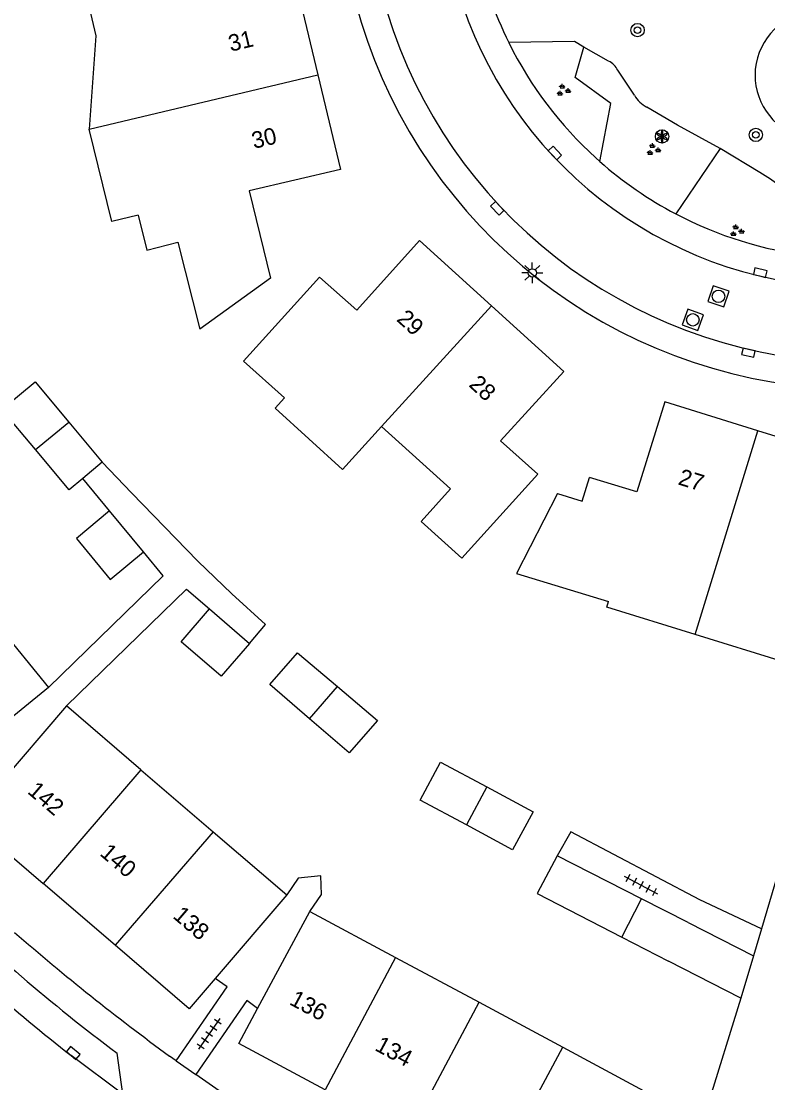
# Model space of a CAD drawing. Extents: x 137999 to 141000, y 397500 to 400501.
# Drawn here: x 138652.2 to 138697.1, y 400111.2 to 400175 of the extents above; entities that cross this region are included whole.
import ezdxf

# ---------------------------------------------------------------- set-up
doc = ezdxf.new("R2010")
doc.units = 0
for name, color, linetype in [('gg-afsc-erfafscheiding', 7, 'Continuous'), ('gg-afsc-muur', 7, 'Continuous'), ('gg-anno-huisnummerreeks BGT', 7, 'Continuous'), ('gg-bbg-bijgebouw', 7, 'Continuous'), ('gg-bbg-gedigitaliseerde bebouwing', 7, 'Continuous'), ('gg-bbg-gedigitaliseerde bijgebouw', 7, 'Continuous'), ('gg-bbg-hoofdgebouw', 7, 'Continuous'), ('gg-bbg-tussenscheiding', 7, 'Continuous'), ('gg-knt-bovenkant onderkant talud', 7, 'Continuous'), ('gg-knt-verharding', 7, 'Continuous'), ('gg-knt-verharding nz', 7, 'Continuous'), ('gt-grn-groengrens', 7, 'Continuous'), ('gt-grn-vlakafsluiter', 7, 'Continuous'), ('gt-grn-weggrens', 7, 'Continuous'), ('gt-symb-boom', 7, 'Continuous'), ('gt-symb-groenvak', 7, 'Continuous'), ('gt-symb-kolk', 7, 'Continuous'), ('gt-symb-lichtmast', 7, 'Continuous'), ('gt-symb-rioolschacht', 7, 'Continuous'), ('gt-symb-solitaire heester', 7, 'Continuous'), ('gt-symb-tegel verharding', 7, 'Continuous')]:
    doc.layers.add(name, color=color, linetype=linetype)

# ---------------------------------------------------------------- blocks, each defined once
blk = doc.blocks.new('gt0-KOLK')
at = {"layer": 'gt-symb-kolk'}
blk.add_lwpolyline([(0, 0), (0.375, 0), (0.375, 0.4), (-0.375, 0.4), (-0.375, 0), (0, 0)], dxfattribs=at)
blk = doc.blocks.new('gt0-GRVAK')
at = {"layer": 'gt-symb-groenvak'}
for p, q in [((-0.11, 0.189), (-0.228, 0.24)), ((-0.182, 0.153), (0.088, 0.153)), ((-0.091, 0.211), (-0.156, 0.322)), ((-0.047, 0.214), (-0.047, 0.393)), ((-0.004, 0.211), (0.061, 0.322)), ((0.015, 0.189), (0.133, 0.24)), ((0.262, -0.052), (0.197, 0.059)), ((0.305, -0.049), (0.305, 0.13)), ((0.349, -0.052), (0.414, 0.059)), ((-0.245, -0.228), (-0.363, -0.177)), ((-0.318, -0.264), (-0.047, -0.264)), ((-0.226, -0.206), (-0.291, -0.095)), ((-0.183, -0.203), (-0.183, -0.024)), ((-0.139, -0.206), (-0.074, -0.095)), ((-0.12, -0.228), (-0.002, -0.177)), ((0.243, -0.074), (0.125, -0.023)), ((0.17, -0.11), (0.441, -0.11)), ((0.368, -0.074), (0.486, -0.023))]:
    blk.add_line(p, q, dxfattribs=at)
blk = doc.blocks.new('gt0-BOOM')
at = {"layer": 'gt-symb-boom'}
for radius in [0.4, 0.2]:
    blk.add_circle((0, 0), radius, dxfattribs=at)
blk = doc.blocks.new('gt0-RS')
at = {"layer": 'gt-symb-rioolschacht'}
blk.add_lwpolyline([(-0.5, -0.5), (0.5, -0.5), (0.5, 0.5), (-0.5, 0.5)], close=True, dxfattribs=at)
blk.add_circle((0, 0), 0.375, dxfattribs=at)
blk = doc.blocks.new('gt0-LMAST')
at = {"layer": 'gt-symb-lichtmast'}
for p, q in [((-0.182, 0.173), (-0.447, 0.438)), ((-0.005, 0.246), (-0.005, 0.621)), ((0.172, 0.173), (0.437, 0.438)), ((-0.255, -0.004), (-0.63, -0.004)), ((-0.182, -0.181), (-0.447, -0.446)), ((-0.005, -0.254), (-0.005, -0.629)), ((0.437, -0.446), (0.172, -0.181)), ((0.245, -0.004), (0.62, -0.004))]:
    blk.add_line(p, q, dxfattribs=at)
blk.add_circle((-0.005, -0.004), 0.25, dxfattribs=at)
blk = doc.blocks.new('gt0-SH')
at = {"layer": 'gt-symb-solitaire heester'}
blk.add_circle((0, 0), 0.4, dxfattribs=at)
for centre, start, end in [((-0.346, 0.2), 270, 30), ((-0.346, -0.2), 330, 90), ((0, 0.4), 210, 330), ((0.346, 0.2), 150, 270), ((0.346, -0.2), 90, 210), ((0, -0.4), 30, 150)]:
    blk.add_arc(centre, 0.4, start, end, dxfattribs=at)
blk = doc.blocks.new('gt0-TEG1')
at = {"layer": 'gt-symb-tegel verharding'}
for p, q in [((-1.125, 0), (1.125, 0)), ((-0.9, -0.25), (-0.9, 0.25)), ((-0.45, -0.25), (-0.45, 0.25)), ((0, -0.25), (0, 0.25)), ((0.45, -0.25), (0.45, 0.25)), ((0.9, -0.25), (0.9, 0.25))]:
    blk.add_line(p, q, dxfattribs=at)

msp = doc.modelspace()

# ---------------------------------------------------------------- linework, layer by layer
at = {"layer": 'gg-afsc-erfafscheiding'}
for p, q in [((138657.494, 400145.552), (138655.88, 400147.509)), ((138695.431, 400116.263), (138693.124, 400108.824))]:
    msp.add_line(p, q, dxfattribs=at)
for points in [[(138665.892, 400137.589), (138666.869, 400138.733), (138664.83, 400140.564), (138662.798, 400142.539), (138658.81, 400146.635), (138657.042, 400148.475)], [(138653.819, 400134.944), (138660.716, 400141.646), (138659.53, 400143.084)], [(138654.894, 400133.831), (138662.121, 400140.854), (138663.486, 400139.672)], [(138669.529, 400121.486), (138670.221, 400122.493), (138670.178, 400123.613), (138668.834, 400123.48), (138668.142, 400122.473)]]:
    msp.add_lwpolyline(points, dxfattribs=at)
at = {"layer": 'gg-afsc-muur'}
for p, q in [((138701.242, 400135.88), (138696.669, 400120.442)), ((138696.669, 400120.442), (138692.962, 400122.181))]:
    msp.add_line(p, q, dxfattribs=at)
msp.add_lwpolyline([(138692.962, 400122.181), (138685.222, 400126.264), (138684.397, 400124.816)], dxfattribs=at)
at = {"layer": 'gg-bbg-bijgebouw'}
for p, q in [((138689.467, 400122.236), (138684.397, 400124.816)), ((138692.263, 400120.814), (138689.467, 400122.236)), ((138692.263, 400120.814), (138696.186, 400118.813)), ((138688.281, 400119.941), (138691.079, 400118.499)), ((138696.186, 400118.813), (138695.431, 400116.263)), ((138695.431, 400116.263), (138691.079, 400118.499))]:
    msp.add_line(p, q, dxfattribs=at)
msp.add_lwpolyline([(138684.397, 400124.816), (138683.195, 400122.561), (138688.281, 400119.941)], dxfattribs=at)
at = {"layer": 'gg-bbg-gedigitaliseerde bebouwing'}
for p, q in [((138655.858, 400177.487), (138656.667, 400174.109)), ((138656.667, 400174.109), (138656.262, 400168.498)), ((138697.995, 400136.486), (138692.692, 400138.124))]:
    msp.add_line(p, q, dxfattribs=at)
for points in [[(138659.199, 400163.326), (138657.622, 400162.94), (138656.262, 400168.498)], [(138659.199, 400163.326), (138659.733, 400161.229), (138661.592, 400161.703), (138662.922, 400156.483)], [(138670.108, 400159.61), (138665.548, 400154.562), (138668.003, 400152.344)], [(138673.842, 400150.623), (138671.488, 400148.037), (138667.439, 400151.724), (138668.003, 400152.344)], [(138673.842, 400150.623), (138677.981, 400146.882), (138676.211, 400144.925), (138678.665, 400142.706), (138683.231, 400147.76)], [(138684.408, 400146.603), (138681.957, 400141.799), (138687.483, 400140.099)], [(138692.692, 400138.124), (138687.38, 400139.765), (138687.483, 400140.099)]]:
    msp.add_lwpolyline(points, dxfattribs=at)
at = {"layer": 'gg-bbg-gedigitaliseerde bijgebouw'}
for p, q in [((138655.031, 400150.892), (138657.042, 400148.475)), ((138657.042, 400148.475), (138655.88, 400147.509)), ((138659.53, 400143.084), (138657.494, 400145.552)), ((138663.486, 400139.672), (138665.892, 400137.589))]:
    msp.add_line(p, q, dxfattribs=at)
for points in [[(138653.036, 400149.239), (138651.023, 400151.655), (138653.018, 400153.313), (138655.031, 400150.892)], [(138655.88, 400147.509), (138655.051, 400146.82), (138653.036, 400149.239)], [(138657.494, 400145.552), (138655.493, 400143.904), (138657.531, 400141.436), (138659.53, 400143.084)], [(138665.892, 400137.589), (138664.205, 400135.613), (138661.79, 400137.693), (138663.486, 400139.672)], [(138669.509, 400133.062), (138667.113, 400135.123), (138668.779, 400137.019), (138671.187, 400134.991)], [(138671.187, 400134.991), (138673.599, 400132.96), (138671.896, 400131.009), (138669.509, 400133.062)], [(138678.946, 400126.68), (138676.166, 400128.177), (138677.389, 400130.46), (138680.16, 400128.966)], [(138680.16, 400128.966), (138682.947, 400127.464), (138681.717, 400125.187), (138678.946, 400126.68)]]:
    msp.add_lwpolyline(points, dxfattribs=at)
at = {"layer": 'gg-bbg-hoofdgebouw'}
for p, q in [((138650.117, 400139.477), (138653.819, 400134.944)), ((138653.819, 400134.944), (138648.507, 400130.609)), ((138654.894, 400133.831), (138650.524, 400128.734)), ((138659.377, 400129.988), (138654.894, 400133.831)), ((138659.377, 400129.988), (138663.71, 400126.273)), ((138663.71, 400126.273), (138668.142, 400122.473)), ((138657.833, 400119.444), (138653.504, 400123.155)), ((138668.142, 400122.473), (138663.842, 400117.457)), ((138666.387, 400115.639), (138669.529, 400121.486)), ((138669.529, 400121.486), (138674.679, 400118.72)), ((138674.679, 400118.72), (138679.707, 400116.02)), ((138679.707, 400116.02), (138684.726, 400113.325)), ((138684.726, 400113.325), (138692.495, 400109.153))]:
    msp.add_line(p, q, dxfattribs=at)
for points in [[(138662.467, 400179.071), (138663.177, 400176.148), (138668.642, 400177.472), (138670.008, 400171.772)], [(138670.008, 400171.772), (138671.372, 400166.081), (138665.887, 400164.786)], [(138665.887, 400164.786), (138667.163, 400159.538), (138662.922, 400156.483)], [(138680.443, 400157.873), (138676.111, 400161.799), (138672.343, 400157.612), (138670.108, 400159.61)], [(138683.231, 400147.76), (138680.989, 400149.771), (138684.786, 400153.938), (138680.443, 400157.873)], [(138696.457, 400150.371), (138690.856, 400152.1), (138689.192, 400146.699), (138686.328, 400147.571)], [(138703.253, 400142.385), (138700.402, 400143.259), (138702.047, 400148.646), (138696.457, 400150.371)], [(138684.408, 400146.603), (138685.89, 400146.147), (138686.328, 400147.571)], [(138650.524, 400128.734), (138649.03, 400126.991), (138653.504, 400123.155)], [(138663.842, 400117.457), (138662.278, 400115.633), (138657.833, 400119.444)], [(138670.44, 400110.768), (138665.264, 400113.55), (138666.387, 400115.639)]]:
    msp.add_lwpolyline(points, dxfattribs=at)
at = {"layer": 'gg-bbg-tussenscheiding'}
for p, q in [((138656.262, 400168.498), (138670.008, 400171.772)), ((138673.842, 400150.623), (138680.443, 400157.873)), ((138653.036, 400149.239), (138655.031, 400150.892)), ((138692.692, 400138.124), (138696.457, 400150.371)), ((138669.509, 400133.062), (138671.187, 400134.991)), ((138659.377, 400129.988), (138653.504, 400123.155)), ((138680.16, 400128.966), (138678.946, 400126.68)), ((138663.71, 400126.273), (138657.833, 400119.444)), ((138688.281, 400119.941), (138689.467, 400122.236)), ((138674.679, 400118.72), (138670.44, 400110.768)), ((138675.466, 400108.066), (138679.707, 400116.02)), ((138680.48, 400105.371), (138684.726, 400113.325))]:
    msp.add_line(p, q, dxfattribs=at)
at = {"layer": 'gg-knt-bovenkant onderkant talud'}
msp.add_arc((138700.131, 400171.739), 3.845, 89.74856, 249.17307, dxfattribs=at)
at = {"layer": 'gg-knt-verharding'}
for p, q in [((138686.714, 400166.775), (138686.961, 400166.554)), ((138658.29, 400110.501), (138657.938, 400112.966)), ((138661.497, 400112.507), (138661.097, 400112.786))]:
    msp.add_line(p, q, dxfattribs=at)
for points in [[(138661.497, 400112.507), (138664.565, 400116.959), (138663.842, 400117.457)], [(138666.387, 400115.639), (138665.733, 400116.13), (138662.674, 400111.685)], [(138689.788, 400097.976), (138685.567, 400099.542), (138683.19, 400100.522), (138679.456, 400102.174), (138675.775, 400103.939), (138671.829, 400106.013), (138667.963, 400108.232), (138664.476, 400110.427), (138662.674, 400111.685)]]:
    msp.add_lwpolyline(points, dxfattribs=at)
for centre, radius, start, end in [((138702.359, 400184.021), 23.284, 191.79872, 206.31535), ((138702.379, 400183.987), 24.997, 191.97954, 263.19183), ((138702.513, 400184.175), 31.303, 192.67842, 262.61028), ((138702.62, 400184.248), 29.747, 192.52237, 262.81457), ((138702.395, 400184.045), 23.327, 206.3281, 227.76043), ((138702.379, 400184.03), 23.305, 228.58076, 242.23173), ((138702.375, 400184.032), 23.305, 242.24323, 263.22672), ((138722.371, 400199.172), 107.625, 225.38528, 233.2246), ((138742.678, 400224.557), 138.377, 228.93655, 233.87443)]:
    msp.add_arc(centre, radius, start, end, dxfattribs=at)
at = {"layer": 'gg-knt-verharding nz'}
msp.add_line((138658.29, 400110.501), (138655.182, 400112.819), dxfattribs=at)
msp.add_arc((138725.713, 400202.792), 114.323, 225.36368, 231.90674, dxfattribs=at)
at = {"layer": 'gt-grn-groengrens'}
for p, q in [((138687.482, 400172.583), (138686, 400173.431)), ((138689.038, 400170.539), (138688.032, 400172.041)), ((138694.184, 400167.339), (138691.521, 400163.409)), ((138696.579, 400165.887), (138694.184, 400167.339))]:
    msp.add_line(p, q, dxfattribs=at)
for points in [[(138686, 400173.431), (138685.427, 400173.759), (138681.488, 400173.699)], [(138686.961, 400166.554), (138687.614, 400170.031), (138685.485, 400171.599), (138686, 400173.431)], [(138694.184, 400167.339), (138691.622, 400168.736), (138689.791, 400169.822)]]:
    msp.add_lwpolyline(points, dxfattribs=at)
for centre, radius, start, end in [((138687.002, 400171.546), 1.143, 25.67881, 65.16067), ((138690.563, 400171.387), 1.745, 209.07365, 243.73211), ((138689.288, 400153.712), 14.192, 34.92784, 59.08409)]:
    msp.add_arc(centre, radius, start, end, dxfattribs=at)
at = {"layer": 'gt-grn-vlakafsluiter'}
msp.add_line((138696.669, 400120.442), (138696.186, 400118.813), dxfattribs=at)
at = {"layer": 'gt-grn-weggrens'}
msp.add_line((138661.497, 400112.507), (138662.674, 400111.685), dxfattribs=at)

# ---------------------------------------------------------------- block references
at = {"layer": 'gt-symb-boom'}
for p in [(138689.225, 400174.45), (138696.336, 400168.153)]:
    msp.add_blockref('gt0-BOOM', p, dxfattribs=at)
at = {"layer": 'gt-symb-groenvak'}
for p in [(138684.75, 400170.828), (138690.162, 400167.264), (138695.177, 400162.381)]:
    msp.add_blockref('gt0-GRVAK', p, dxfattribs=at)
at = {"layer": 'gt-symb-kolk'}
for p, rotation in [((138684.109, 400166.93), -46.94423037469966), ((138680.942, 400163.876), 132.85190841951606), ((138696.553, 400159.678), -13.772145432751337), ((138695.935, 400155.262), 167.52092819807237), ((138655.182, 400112.819), -39.519314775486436)]:
    msp.add_blockref('gt0-KOLK', p, dxfattribs=dict(at, rotation=rotation))
at = {"layer": 'gt-symb-lichtmast'}
msp.add_blockref('gt0-LMAST', (138682.905, 400159.862), dxfattribs=at)
at = {"layer": 'gt-symb-rioolschacht'}
for p, rotation in [((138694.092, 400158.454), 161.4020222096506), ((138692.548, 400157.042), 160.36929772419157)]:
    msp.add_blockref('gt0-RS', p, dxfattribs=dict(at, rotation=rotation))
at = {"layer": 'gt-symb-solitaire heester'}
msp.add_blockref('gt0-SH', (138690.697, 400168.06), dxfattribs=at)
at = {"layer": 'gt-symb-tegel verharding'}
for p, rotation in [((138689.441, 400123.052), 152.15337781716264), ((138663.48, 400114.122), -124.73862528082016)]:
    msp.add_blockref('gt0-TEG1', p, dxfattribs=dict(at, rotation=rotation))

# ---------------------------------------------------------------- texts
at = {"layer": 'gg-anno-huisnummerreeks BGT'}
for s, rotation, p in [('31', 13.5, (138664.768, 400173.146)), ('30', 13.5, (138666.166, 400167.309)), ('29', 317.8, (138674.692, 400157.012)), ('28', 317.8, (138679.03, 400153.08)), ('27', 342.9, (138691.607, 400147.157)), ('142', 319.4, (138652.502, 400128.623)), ('140', 319.4, (138656.85, 400124.895)), ('138', 319.4, (138661.237, 400121.134)), ('136', 331.8, (138668.238, 400115.923)), ('134', 331.7, (138673.372, 400113.167))]:
    msp.add_text(s, height=1, rotation=rotation, dxfattribs=at).set_placement(p)

doc.saveas('drawing.dxf')
